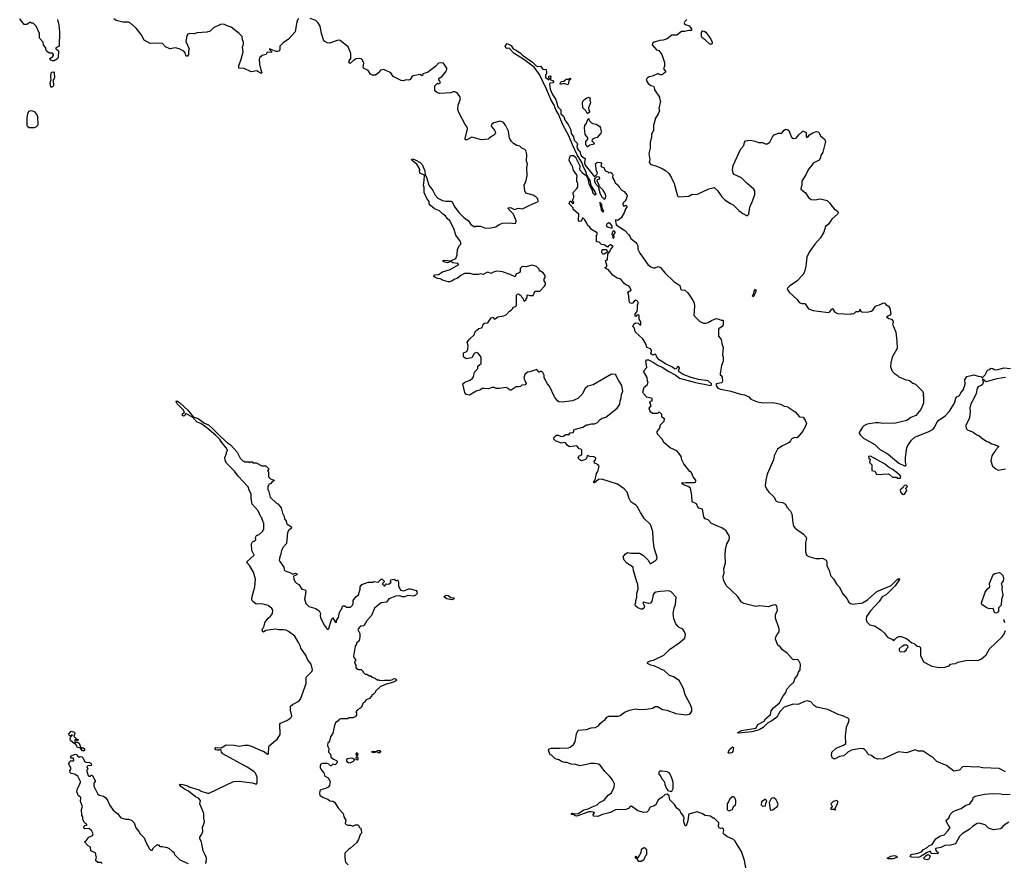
# Model space of a CAD drawing. Extents: x 2087054 to 2277909, y 548907 to 753496.
# Tile 369 of 444: x 2220908 to 2233101, y 632890 to 643334. Entities that reach past the tile are written whole.
import ezdxf

# ---------------------------------------------------------------- set-up
doc = ezdxf.new("R2010")
doc.units = 0

msp = doc.modelspace()

# ---------------------------------------------------------------- linework, layer by layer
at = {"layer": '0CON20XD'}
for points in [[(2221376, 643336), (2221392, 643265), (2221399, 643185), (2221397, 643005), (2221357, 642985), (2221357, 642975), (2221383, 642955), (2221389, 642939), (2221386, 642874), (2221375, 642850), (2221335, 642824), (2221315, 642825), (2221290, 642835), (2221282, 642855), (2221313, 642875), (2221328, 642895), (2221328, 642905), (2221312, 642922), (2221275, 642920), (2221242, 642942), (2221232, 642965), (2221232, 642985), (2221204, 643024), (2221200, 643055), (2221154, 643104), (2221152, 643165), (2221110, 643255), (2221075, 643290), (2221055, 643290), (2221045, 643300), (2221035, 643300), (2220995, 643273), (2220964, 643274), (2220908, 643345)], [(2224365, 643350), (2224348, 643332), (2224334, 643286), (2224317, 643183), (2224235, 643094), (2224172, 643048), (2224139, 643015), (2224131, 643005), (2224129, 642965), (2224120, 642945), (2224105, 642939), (2224085, 642941), (2224000, 642975), (2224000, 642965), (2224028, 642935), (2224025, 642930), (2223978, 642932), (2223965, 642920), (2223960, 642905), (2223909, 642891), (2223877, 642863), (2223872, 642845), (2223878, 642785), (2223893, 642715), (2223908, 642675), (2223895, 642670), (2223845, 642700), (2223775, 642689), (2223689, 642729), (2223620, 642735), (2223620, 642765), (2223651, 642845), (2223673, 642935), (2223668, 642995), (2223680, 643035), (2223680, 643055), (2223666, 643085), (2223661, 643125), (2223624, 643165), (2223525, 643242), (2223477, 643257), (2223442, 643275), (2223421, 643279), (2223395, 643274), (2223308, 643232), (2223266, 643194), (2223225, 643179), (2223105, 643170), (2223065, 643159), (2223015, 643163), (2222991, 643155), (2222979, 643135), (2222966, 643064), (2223006, 642975), (2222999, 642945), (2222998, 642902), (2222985, 642883), (2222975, 642883), (2222965, 642893), (2222956, 642926), (2222942, 642945), (2222884, 642974), (2222835, 642987), (2222765, 642972), (2222715, 643000), (2222675, 643040), (2222615, 643044), (2222525, 643038), (2222451, 643081), (2222412, 643152), (2222350, 643230), (2222280, 643290), (2222255, 643302), (2222185, 643304), (2222104, 643324), (2222075, 643344)], [(2226262, 640102), (2226235, 640091), (2226215, 640091), (2226155, 640104), (2226116, 640126), (2226085, 640129), (2226053, 640143), (2226038, 640155), (2226037, 640165), (2226048, 640175), (2226095, 640182), (2226145, 640211), (2226238, 640242), (2226346, 640304), (2226335, 640315), (2226273, 640323), (2226245, 640340), (2226205, 640326), (2226162, 640335), (2226146, 640345), (2226152, 640355), (2226165, 640358), (2226245, 640348), (2226310, 640380), (2226324, 640425), (2226330, 640495), (2226352, 640538), (2226370, 640555), (2226370, 640575), (2226356, 640605), (2226309, 640665), (2226285, 640748), (2226234, 640845), (2226200, 640875), (2226180, 640905), (2226148, 640925), (2226105, 640968), (2226045, 640993), (2225995, 641033), (2225980, 641055), (2225977, 641085), (2225949, 641119), (2225918, 641195), (2225918, 641255), (2225907, 641287), (2225918, 641342), (2225919, 641409), (2225862, 641435), (2225860, 641465), (2225868, 641475), (2225827, 641547), (2225795, 641565), (2225763, 641595), (2225760, 641605), (2225775, 641610), (2225805, 641600), (2225866, 641566), (2225892, 641542), (2225926, 641465), (2225930, 641415), (2225947, 641387), (2225975, 641287), (2226025, 641218), (2226053, 641163), (2226086, 641126), (2226145, 641096), (2226185, 641087), (2226245, 641087), (2226265, 641078), (2226286, 641026), (2226345, 640948), (2226405, 640888), (2226464, 640844), (2226495, 640798), (2226545, 640772), (2226555, 640778), (2226615, 640777), (2226675, 640753), (2226743, 640757), (2226805, 640770), (2226845, 640800), (2226885, 640814), (2226985, 640819), (2227035, 640810), (2227053, 640817), (2227056, 640845), (2227024, 640925), (2226964, 640985), (2226958, 641005), (2226985, 641009), (2227035, 640986), (2227085, 641000), (2227135, 640991), (2227215, 641036), (2227328, 641085), (2227323, 641115), (2227305, 641139), (2227265, 641163), (2227176, 641186), (2227161, 641215), (2227154, 641286), (2227181, 641345), (2227192, 641405), (2227188, 641505), (2227194, 641545), (2227184, 641585), (2227186, 641665), (2227175, 641715), (2227165, 641729), (2227125, 641746), (2227100, 641770), (2227065, 641779), (2227022, 641802), (2226996, 641826), (2226975, 641868), (2226959, 641955), (2226925, 642027), (2226895, 642064), (2226855, 642078), (2226781, 642059), (2226749, 642035), (2226748, 642015), (2226786, 641965), (2226799, 641935), (2226795, 641922), (2226778, 641905), (2226727, 641873), (2226710, 641855), (2226625, 641848), (2226505, 641880), (2226435, 641842), (2226425, 641850), (2226424, 641865), (2226451, 641985), (2226450, 642005), (2226426, 642036), (2226344, 642184), (2226334, 642224), (2226338, 642275), (2226366, 642355), (2226360, 642385), (2226325, 642428), (2226295, 642442), (2226275, 642442), (2226245, 642428), (2226105, 642420), (2226072, 642432), (2226050, 642455), (2226050, 642515), (2226082, 642548), (2226095, 642540), (2226117, 642553), (2226112, 642575), (2226098, 642588), (2226098, 642605), (2226140, 642635), (2226185, 642688), (2226198, 642722), (2226197, 642735), (2226156, 642795), (2226128, 642802), (2226095, 642798), (2226057, 642753), (2225959, 642681), (2225900, 642665), (2225895, 642643), (2225885, 642642), (2225865, 642654), (2225782, 642638), (2225765, 642629), (2225745, 642596), (2225725, 642586), (2225695, 642588), (2225655, 642579), (2225632, 642582), (2225532, 642632), (2225505, 642676), (2225415, 642718), (2225375, 642708), (2225350, 642675), (2225315, 642647), (2225275, 642647), (2225252, 642662), (2225222, 642705), (2225166, 642736), (2225161, 642755), (2225169, 642795), (2225153, 642833), (2225135, 642849), (2225106, 642854), (2225075, 642848), (2225041, 642829), (2225005, 642796), (2224988, 642798), (2224983, 642813), (2224986, 642825), (2225009, 642855), (2225009, 642915), (2225002, 642938), (2224975, 642997), (2224878, 643078), (2224851, 643079), (2224745, 643042), (2224716, 643046), (2224685, 643063), (2224671, 643085), (2224644, 643165), (2224628, 643255), (2224601, 643301), (2224573, 643323), (2224505, 643349)], [(2229170, 643335), (2229145, 643312), (2229137, 643295), (2229140, 643285), (2229152, 643275), (2229199, 643259), (2229225, 643220), (2229225, 643202), (2229195, 643202), (2229145, 643189), (2229105, 643189), (2229045, 643142), (2228985, 643144), (2228924, 643096), (2228877, 643083), (2228835, 643078), (2228763, 643057), (2228745, 643044), (2228741, 643025), (2228795, 642963), (2228823, 642953), (2228861, 642905), (2228894, 642805), (2228892, 642758), (2228882, 642725), (2228907, 642697), (2228907, 642685), (2228865, 642650), (2228845, 642650), (2228820, 642665), (2228804, 642666), (2228744, 642636), (2228703, 642627), (2228680, 642610), (2228666, 642585), (2228690, 642545), (2228725, 642518), (2228755, 642512), (2228766, 642495), (2228770, 642465), (2228831, 642375), (2228834, 642344), (2228842, 642325), (2228824, 642235), (2228830, 642205), (2228815, 642168), (2228780, 642115), (2228757, 642025), (2228756, 641965), (2228731, 641915), (2228731, 641885), (2228716, 641815), (2228717, 641745), (2228700, 641680), (2228709, 641605), (2228704, 641565), (2228725, 641540), (2228785, 641526), (2228862, 641492), (2228905, 641466), (2228945, 641430), (2228976, 641386), (2229014, 641305), (2229053, 641155), (2229065, 641141), (2229195, 641149), (2229235, 641176), (2229295, 641169), (2229441, 641239), (2229506, 641256), (2229549, 641219), (2229601, 641141), (2229635, 641108), (2229702, 641062), (2229745, 641042), (2229815, 640972), (2229864, 640934), (2229915, 640908), (2229936, 640925), (2229950, 641015), (2229984, 641086), (2230010, 641170), (2230012, 641215), (2229998, 641238), (2229916, 641305), (2229845, 641375), (2229755, 641418), (2229743, 641435), (2229735, 641475), (2229741, 641529), (2229839, 641735), (2229877, 641775), (2229884, 641815), (2229895, 641834), (2229955, 641842), (2230015, 641832), (2230055, 641816), (2230105, 641816), (2230138, 641798), (2230163, 641797), (2230195, 641819), (2230232, 641885), (2230252, 641908), (2230305, 641931), (2230345, 641931), (2230374, 641966), (2230395, 641978), (2230415, 641974), (2230431, 641961), (2230465, 641880), (2230485, 641863), (2230525, 641867), (2230555, 641909), (2230605, 641956), (2230616, 641956), (2230646, 641936), (2230645, 641888), (2230655, 641876), (2230672, 641885), (2230690, 641910), (2230728, 641932), (2230775, 641949), (2230795, 641948), (2230807, 641935), (2230824, 641895), (2230874, 641854), (2230885, 641825), (2230855, 641695), (2230828, 641655), (2230819, 641615), (2230799, 641591), (2230733, 641557), (2230722, 641538), (2230675, 641486), (2230648, 641422), (2230594, 641335), (2230592, 641285), (2230579, 641245), (2230581, 641235), (2230640, 641190), (2230675, 641133), (2230708, 641108), (2230755, 641104), (2230825, 641118), (2230906, 641096), (2230942, 641065), (2230957, 641037), (2230993, 640993), (2231036, 640966), (2231045, 640943)], [(2229475, 643032), (2229455, 643032), (2229396, 643086), (2229360, 643110), (2229352, 643132), (2229350, 643175), (2229362, 643198), (2229385, 643194), (2229405, 643180), (2229468, 643095), (2229483, 643055), (2229482, 643038), (2229475, 643032)], [(2228838, 638292), (2228840, 638315), (2228890, 638365), (2228892, 638392), (2228860, 638415), (2228858, 638448), (2228825, 638480), (2228805, 638460), (2228745, 638460), (2228722, 638475), (2228710, 638495), (2228702, 638525), (2228728, 638555), (2228712, 638595), (2228725, 638610), (2228740, 638615), (2228740, 638645), (2228675, 638662), (2228633, 638705), (2228624, 638724), (2228640, 638785), (2228680, 638815), (2228690, 638845), (2228684, 638854), (2228677, 638905), (2228632, 638985), (2228672, 639028), (2228662, 639105), (2228675, 639122), (2228695, 639124), (2228765, 639087), (2228813, 639053), (2228865, 639031), (2228945, 638977), (2229035, 638932), (2229077, 638897), (2229275, 638843), (2229465, 638805), (2229476, 638815), (2229474, 638825), (2229435, 638862), (2229315, 638880), (2229224, 638904), (2229123, 638943), (2229074, 638975), (2229067, 638995), (2229080, 639015), (2229080, 639025), (2229070, 639035), (2229055, 639040), (2229043, 639017), (2229025, 639009), (2229015, 639011), (2228991, 639031), (2228905, 639074), (2228828, 639125), (2228797, 639155), (2228785, 639188), (2228765, 639190), (2228747, 639183), (2228728, 639195), (2228722, 639205), (2228733, 639227), (2228730, 639245), (2228718, 639258), (2228673, 639275), (2228666, 639315), (2228626, 639385), (2228535, 639468), (2228524, 639485), (2228522, 639515), (2228501, 639535), (2228514, 639565), (2228535, 639582), (2228567, 639577), (2228592, 639552), (2228600, 639555), (2228598, 639595), (2228580, 639625), (2228577, 639677), (2228555, 639680), (2228538, 639662), (2228530, 639665), (2228530, 639695), (2228551, 639719), (2228559, 639745), (2228557, 639805), (2228572, 639825), (2228559, 639849), (2228535, 639861), (2228520, 639855), (2228496, 639824), (2228485, 639821), (2228465, 639831), (2228456, 639845), (2228451, 639915), (2228437, 639963), (2228480, 639985), (2228463, 640025), (2228449, 640039), (2228415, 640054), (2228391, 640071), (2228351, 640121), (2228305, 640136), (2228253, 640173), (2228193, 640243), (2228163, 640255), (2228158, 640265), (2228177, 640283), (2228178, 640295), (2228160, 640355), (2228185, 640360), (2228190, 640435), (2228217, 640463), (2228226, 640494), (2228258, 640525), (2228225, 640546), (2228200, 640535), (2228185, 640520), (2228145, 640548), (2228112, 640552), (2228085, 640580), (2228050, 640585), (2228050, 640665), (2228060, 640675), (2228060, 640695), (2227988, 640735), (2227968, 640765), (2227939, 640789), (2227932, 640815), (2227906, 640856), (2227885, 640878), (2227872, 640878), (2227868, 640855), (2227858, 640842), (2227835, 640838), (2227828, 640845), (2227830, 640925), (2227760, 640985), (2227760, 641005), (2227710, 641055), (2227725, 641090), (2227738, 641088), (2227740, 641075), (2227755, 641060), (2227768, 641062), (2227770, 641075), (2227758, 641088), (2227757, 641107), (2227770, 641135), (2227770, 641155), (2227760, 641175), (2227763, 641197), (2227807, 641243), (2227818, 641265), (2227820, 641305), (2227808, 641335), (2227807, 641383), (2227812, 641395), (2227808, 641415), (2227766, 641466), (2227752, 641522), (2227740, 641535), (2227713, 641595), (2227715, 641620), (2227728, 641652), (2227765, 641652), (2227791, 641631), (2227843, 641525), (2227846, 641515), (2227839, 641485), (2227844, 641475), (2227877, 641437), (2227924, 641404), (2227942, 641365), (2227954, 641304), (2227992, 641232), (2228005, 641192), (2228035, 641168), (2228046, 641174), (2228035, 641203), (2227982, 641292), (2227975, 641337), (2227930, 641410), (2227922, 641445), (2227892, 641502), (2227867, 641565), (2227811, 641661), (2227754, 641786), (2227706, 641895), (2227633, 642033), (2227580, 642165), (2227552, 642212), (2227527, 642275), (2227485, 642345), (2227437, 642467), (2227345, 642655), (2227278, 642748), (2227138, 642848), (2227030, 642915), (2226970, 642980), (2226945, 642979), (2226928, 642988), (2226920, 643005), (2226945, 643039), (2226995, 643015), (2227018, 642975), (2227057, 642957), (2227110, 642920), (2227135, 642894), (2227258, 642808), (2227304, 642764), (2227325, 642756), (2227355, 642758), (2227385, 642724), (2227428, 642718), (2227432, 642685), (2227430, 642665), (2227418, 642652), (2227419, 642619), (2227465, 642590), (2227470, 642605), (2227460, 642615), (2227460, 642635), (2227475, 642640), (2227488, 642625), (2227480, 642615), (2227482, 642592), (2227518, 642578), (2227520, 642565), (2227508, 642552), (2227475, 642550), (2227468, 642542), (2227476, 642475), (2227505, 642409), (2227548, 642345), (2227573, 642255), (2227607, 642217), (2227610, 642170), (2227641, 642141), (2227662, 642085), (2227699, 642039), (2227733, 641973), (2227738, 641925), (2227767, 641885), (2227772, 641845), (2227813, 641805), (2227817, 641795), (2227808, 641765), (2227812, 641742), (2227824, 641724), (2227846, 641706), (2227852, 641665), (2227864, 641644), (2227911, 641615), (2227902, 641562), (2227911, 641535), (2228025, 641390), (2228058, 641422), (2228062, 641435), (2228050, 641465), (2228040, 641555), (2228061, 641569), (2228107, 641567), (2228112, 641555), (2228104, 641524), (2228114, 641514), (2228143, 641503), (2228152, 641472), (2228162, 641462), (2228192, 641452), (2228205, 641440), (2228225, 641448), (2228245, 641430), (2228252, 641415), (2228250, 641375), (2228267, 641357), (2228280, 641315), (2228325, 641280), (2228332, 641262), (2228364, 641224), (2228395, 641207), (2228428, 641165), (2228432, 641155), (2228417, 641113), (2228405, 641090), (2228385, 641070), (2228378, 641052), (2228382, 641032), (2228405, 641030), (2228415, 641040), (2228428, 641025), (2228428, 641015), (2228408, 640992), (2228395, 640942), (2228358, 640882), (2228315, 640848), (2228285, 640858), (2228284, 640846), (2228295, 640793), (2228403, 640723), (2228450, 640670), (2228468, 640648), (2228477, 640625), (2228538, 640578), (2228551, 640561), (2228563, 640535), (2228564, 640495), (2228586, 640445), (2228685, 640305), (2228725, 640275), (2228755, 640263), (2228775, 640261), (2228815, 640277), (2228844, 640265), (2228895, 640199), (2229010, 640095), (2229083, 640043), (2229089, 640005), (2229099, 639989), (2229146, 639986), (2229181, 639955), (2229248, 639855), (2229261, 639825), (2229266, 639786), (2229254, 639674), (2229330, 639600), (2229375, 639577), (2229405, 639576), (2229435, 639586), (2229475, 639612), (2229534, 639634), (2229566, 639626), (2229594, 639614), (2229620, 639615), (2229620, 639555), (2229605, 639535), (2229564, 639506), (2229562, 639495), (2229562, 639415), (2229595, 639375), (2229601, 639325), (2229621, 639275), (2229612, 639185), (2229619, 639155), (2229619, 639105), (2229598, 639055), (2229580, 638955), (2229582, 638935), (2229595, 638930), (2229605, 638910), (2229611, 638865), (2229607, 638845), (2229600, 638840), (2229535, 638828), (2229529, 638815), (2229535, 638798), (2229555, 638773), (2229585, 638759), (2229715, 638735), (2229835, 638700), (2229885, 638692), (2229937, 638665), (2229962, 638635), (2230045, 638605), (2230109, 638591), (2230240, 638595), (2230328, 638575), (2230375, 638550), (2230408, 638545), (2230435, 638531), (2230509, 638479), (2230565, 638418), (2230608, 638415), (2230635, 638378), (2230650, 638335), (2230636, 638295), (2230601, 638235), (2230545, 638166), (2230531, 638159), (2230505, 638161), (2230475, 638150), (2230461, 638139), (2230455, 638120), (2230435, 638098), (2230345, 638053), (2230292, 638018), (2230252, 637935), (2230242, 637885), (2230165, 637707), (2230146, 637635), (2230138, 637565), (2230156, 637525), (2230184, 637484), (2230246, 637426), (2230276, 637375), (2230296, 637366), (2230355, 637359), (2230390, 637335), (2230408, 637298), (2230452, 637252), (2230470, 637215), (2230480, 637105), (2230490, 637065), (2230515, 637036), (2230616, 636966), (2230649, 636929), (2230652, 636912), (2230640, 636860), (2230639, 636805), (2230640, 636745), (2230650, 636705), (2230678, 636688), (2230765, 636664), (2230815, 636662), (2230849, 636669), (2230893, 636643), (2230902, 636625), (2230904, 636575), (2230930, 636520), (2230947, 636455), (2230984, 636414), (2231025, 636340), (2231055, 636312), (2231102, 636225), (2231150, 636170), (2231175, 636124), (2231197, 636107), (2231225, 636099), (2231345, 636114), (2231405, 636152), (2231524, 636255), (2231700, 636330), (2231775, 636402), (2231795, 636417), (2231802, 636405), (2231749, 636325), (2231637, 636213), (2231590, 636190), (2231550, 636130), (2231444, 636015), (2231394, 635945), (2231390, 635905), (2231399, 635879), (2231435, 635843), (2231495, 635830), (2231571, 635781), (2231618, 635738), (2231655, 635688), (2231715, 635660), (2231725, 635650), (2231738, 635652), (2231770, 635685), (2231795, 635698), (2231825, 635698), (2231890, 635675), (2231955, 635620), (2231985, 635610), (2232005, 635590), (2232025, 635580), (2232053, 635573), (2232063, 635555), (2232064, 635464), (2232098, 635385), (2232185, 635338), (2232205, 635333)], [(2221305, 642498), (2221295, 642500), (2221283, 642555), (2221298, 642592), (2221293, 642625), (2221298, 642675), (2221305, 642684), (2221325, 642690), (2221336, 642675), (2221337, 642615), (2221323, 642585), (2221327, 642515), (2221315, 642503), (2221305, 642498)], [(2227695, 642530), (2227645, 642544), (2227605, 642533), (2227600, 642545), (2227615, 642570), (2227645, 642573), (2227675, 642598), (2227702, 642598), (2227725, 642610), (2227730, 642605), (2227728, 642595), (2227708, 642582), (2227704, 642545), (2227695, 642530)], [(2227945, 642172), (2227934, 642174), (2227918, 642205), (2227882, 642242), (2227876, 642305), (2227883, 642327), (2227902, 642348), (2227932, 642368), (2227955, 642376), (2227972, 642365), (2227970, 642345), (2227978, 642305), (2227953, 642245), (2227957, 642215), (2227968, 642195), (2227945, 642172)], [(2221085, 641995), (2221025, 641997), (2221008, 642008), (2220999, 642025), (2221002, 642085), (2220998, 642125), (2221012, 642185), (2221025, 642203), (2221045, 642210), (2221068, 642208), (2221087, 642197), (2221115, 642165), (2221127, 642135), (2221133, 642027), (2221108, 642002), (2221085, 641995)], [(2227945, 641760), (2227935, 641760), (2227918, 641788), (2227920, 641825), (2227942, 641855), (2227943, 641873), (2227912, 641915), (2227902, 641995), (2227908, 642025), (2227928, 642055), (2227942, 642105), (2227955, 642110), (2227960, 642085), (2227987, 642057), (2228005, 642048), (2228045, 642040), (2228086, 642015), (2228101, 641995), (2228109, 641945), (2228105, 641930), (2228058, 641875), (2228025, 641868), (2228002, 641855), (2227992, 641835), (2228020, 641805), (2228020, 641795), (2227968, 641782), (2227945, 641760)], [(2228155, 641114), (2228168, 641145), (2228162, 641175), (2228133, 641223), (2228088, 641268), (2228077, 641305), (2228058, 641335), (2228062, 641358), (2228090, 641365), (2228087, 641387), (2228055, 641390), (2228038, 641372), (2228025, 641370), (2228024, 641335), (2228035, 641311), (2228071, 641271), (2228093, 641193), (2228114, 641145), (2228141, 641115), (2228155, 641114)], [(2228135, 640952), (2228142, 640965), (2228121, 641001), (2228115, 641046), (2228093, 641077), (2228095, 641040), (2228110, 640995), (2228107, 640975), (2228135, 640952)], [(2231045, 640943), (2231035, 640927), (2230964, 640865), (2230925, 640803), (2230888, 640775), (2230864, 640705), (2230825, 640633), (2230755, 640556), (2230684, 640455), (2230656, 640395), (2230643, 640285), (2230625, 640213), (2230607, 640175), (2230532, 640098), (2230440, 640035), (2230413, 640005), (2230418, 639985), (2230435, 639962), (2230535, 639872), (2230560, 639835), (2230595, 639820), (2230625, 639822), (2230635, 639818), (2230677, 639755), (2230735, 639736), (2230795, 639724), (2230925, 639710), (2230941, 639719), (2230955, 639743), (2230975, 639760), (2230998, 639718), (2231035, 639696), (2231193, 639687), (2231215, 639697), (2231237, 639693), (2231265, 639720), (2231297, 639723), (2231308, 639732), (2231315, 639750), (2231320, 639725), (2231344, 639714), (2231425, 639717), (2231450, 639725), (2231473, 639737), (2231505, 639787), (2231525, 639798), (2231557, 639803), (2231605, 639830), (2231623, 639823), (2231635, 639808), (2231665, 639788), (2231682, 639762), (2231696, 639695), (2231683, 639677), (2231642, 639655), (2231672, 639635), (2231703, 639625), (2231721, 639605), (2231724, 639586), (2231718, 639565), (2231756, 639465), (2231770, 639355), (2231773, 639265), (2231713, 639155), (2231694, 639086), (2231693, 639035), (2231710, 638985), (2231735, 638958), (2231775, 638933), (2231795, 638913), (2231875, 638878), (2231925, 638867), (2231966, 638836), (2232001, 638821), (2232087, 638737), (2232096, 638714), (2232098, 638695), (2232090, 638685), (2232098, 638675), (2232102, 638645), (2232102, 638585), (2232065, 638510), (2232004, 638436), (2231945, 638408), (2231895, 638373), (2231755, 638338), (2231595, 638334), (2231545, 638343), (2231505, 638343), (2231404, 638326), (2231360, 638305), (2231345, 638290), (2231303, 638225), (2231302, 638215), (2231314, 638195), (2231355, 638155), (2231499, 638075), (2231555, 638019), (2231664, 637954), (2231793, 637843), (2231865, 637810), (2231879, 637811), (2231887, 637823), (2231878, 637855), (2231878, 637915), (2231894, 638036), (2231905, 638062), (2231950, 638130), (2231992, 638165), (2232165, 638236), (2232218, 638265), (2232236, 638284), (2232264, 638346), (2232290, 638375), (2232369, 638431), (2232424, 638486), (2232482, 638585), (2232502, 638648), (2232514, 638666), (2232545, 638683), (2232561, 638715), (2232594, 638755), (2232616, 638825), (2232612, 638875), (2232635, 638916), (2232725, 638939), (2232775, 638920), (2232808, 638918), (2232825, 638900), (2232862, 638938), (2232893, 638995), (2232920, 639005), (2232935, 639020), (2232957, 639017), (2232975, 639002), (2232995, 639000), (2233025, 639002), (2233095, 639023), (2233176, 639016)], [(2228245, 640752), (2228245, 640781), (2228215, 640817), (2228205, 640820), (2228178, 640805), (2228170, 640785), (2228182, 640772), (2228245, 640752)], [(2228265, 640630), (2228268, 640645), (2228260, 640665), (2228280, 640695), (2228280, 640705), (2228275, 640718), (2228255, 640720), (2228243, 640697), (2228242, 640675), (2228250, 640665), (2228253, 640633), (2228265, 640630)], [(2228145, 640430), (2228132, 640432), (2228118, 640448), (2228120, 640485), (2228125, 640490), (2228175, 640490), (2228188, 640462), (2228168, 640442), (2228145, 640430)], [(2229899, 632835), (2229883, 632925), (2229846, 633036), (2229797, 633117), (2229768, 633165), (2229748, 633185), (2229664, 633224), (2229622, 633255), (2229618, 633265), (2229628, 633295), (2229622, 633315), (2229607, 633327), (2229585, 633322), (2229571, 633331), (2229563, 633347), (2229565, 633390), (2229508, 633448), (2229495, 633450), (2229462, 633472), (2229395, 633482), (2229355, 633507), (2229295, 633526), (2229195, 633498), (2229188, 633485), (2229180, 633415), (2229160, 633355), (2229150, 633355), (2229132, 633402), (2229130, 633425), (2229138, 633455), (2229128, 633475), (2229095, 633518), (2229082, 633545), (2229046, 633575), (2229015, 633617), (2228958, 633675), (2228950, 633725), (2228925, 633747), (2228899, 633741), (2228860, 633705), (2228815, 633677), (2228786, 633614), (2228765, 633600), (2228715, 633586), (2228692, 633538), (2228675, 633524), (2228635, 633520), (2228562, 633542), (2228485, 633596), (2228467, 633593), (2228445, 633567), (2228414, 633556), (2228285, 633551), (2228225, 633521), (2228125, 633493), (2228068, 633468), (2228014, 633474), (2228010, 633495), (2228026, 633514), (2228025, 633520), (2227985, 633529), (2227955, 633528), (2227805, 633476), (2227785, 633480), (2227765, 633493), (2227740, 633495), (2227740, 633505), (2227755, 633512), (2227772, 633502), (2227825, 633509), (2227895, 633551), (2227947, 633563), (2227995, 633590), (2228058, 633615), (2228086, 633644), (2228145, 633672), (2228197, 633733), (2228235, 633762), (2228269, 633835), (2228272, 633875), (2228248, 633925), (2228211, 633971), (2228153, 634025), (2228096, 634106), (2228075, 634118), (2228025, 634127), (2227977, 634127), (2227927, 634113), (2227845, 634098), (2227795, 634112), (2227737, 634117), (2227685, 634137), (2227657, 634137), (2227625, 634147), (2227585, 634170), (2227540, 634185), (2227495, 634228), (2227475, 634232), (2227456, 634285), (2227465, 634306), (2227494, 634316), (2227595, 634314), (2227705, 634322), (2227725, 634330), (2227765, 634362), (2227786, 634395), (2227803, 634495), (2227825, 634540), (2227925, 634548), (2227985, 634568), (2228035, 634572), (2228075, 634592), (2228095, 634622), (2228129, 634651), (2228155, 634663), (2228180, 634700), (2228205, 634713), (2228319, 634711), (2228345, 634722), (2228404, 634766), (2228464, 634786), (2228535, 634803), (2228585, 634794), (2228665, 634800), (2228745, 634813), (2228777, 634833), (2228805, 634830), (2228866, 634796), (2228920, 634785), (2229035, 634743), (2229155, 634730), (2229198, 634735), (2229215, 634748), (2229230, 634775), (2229230, 634805), (2229220, 634845), (2229148, 634975), (2229128, 635055), (2229073, 635153), (2229005, 635198), (2228954, 635214), (2228888, 635278), (2228855, 635288), (2228827, 635307), (2228760, 635335), (2228722, 635342), (2228682, 635365), (2228682, 635375), (2228692, 635385), (2228715, 635396), (2228756, 635404), (2228884, 635466), (2228954, 635536), (2229075, 635618), (2229144, 635676), (2229153, 635725), (2229140, 635755), (2229118, 635788), (2229075, 635809), (2229056, 635825), (2229035, 635857), (2229009, 635919), (2229000, 635985), (2229013, 636047), (2229028, 636095), (2229039, 636185), (2228975, 636252), (2228945, 636263), (2228845, 636256), (2228784, 636246), (2228764, 636236), (2228751, 636215), (2228734, 636135), (2228718, 636112), (2228695, 636106), (2228635, 636123), (2228624, 636116), (2228643, 636075), (2228635, 636050), (2228622, 636038), (2228605, 636038), (2228564, 636054), (2228535, 636078), (2228531, 636095), (2228539, 636125), (2228537, 636145), (2228552, 636185), (2228549, 636235), (2228566, 636285), (2228564, 636345), (2228550, 636375), (2228510, 636515), (2228506, 636555), (2228427, 636607), (2228392, 636645), (2228379, 636685), (2228405, 636717), (2228435, 636738), (2228475, 636730), (2228585, 636728), (2228632, 636702), (2228695, 636638), (2228705, 636612), (2228715, 636603), (2228725, 636603), (2228785, 636643), (2228796, 636655), (2228801, 636675), (2228765, 636795), (2228751, 636905), (2228747, 636997), (2228725, 637072), (2228715, 637090), (2228647, 637157), (2228594, 637234), (2228555, 637308), (2228538, 637325), (2228474, 637365), (2228454, 637405), (2228430, 637485), (2228395, 637528), (2228310, 637585), (2228116, 637646), (2228075, 637640), (2228025, 637601), (2228014, 637604), (2228032, 637638), (2228050, 637715), (2228067, 637743), (2228082, 637805), (2228068, 637828), (2228026, 637846), (2228022, 637865), (2228038, 637885), (2228042, 637905), (2228018, 637922), (2227967, 637927), (2227935, 637940), (2227927, 637903), (2227915, 637890), (2227865, 637873), (2227855, 637877), (2227833, 637895), (2227822, 637915), (2227831, 637929), (2227858, 637942), (2227867, 637953), (2227868, 638005), (2227858, 638018), (2227835, 638020), (2227825, 638040), (2227805, 638058), (2227715, 638047), (2227688, 638065), (2227668, 638095), (2227655, 638102), (2227615, 638093), (2227542, 638122), (2227517, 638145), (2227530, 638170), (2227555, 638190), (2227575, 638191), (2227615, 638176), (2227641, 638179), (2227665, 638200), (2227695, 638200), (2227707, 638193), (2227725, 638218), (2227760, 638225), (2227770, 638235), (2227770, 638255), (2227790, 638265), (2227880, 638290), (2227925, 638317), (2227945, 638317), (2227989, 638331), (2228025, 638332), (2228062, 638348), (2228098, 638385), (2228120, 638400), (2228166, 638414), (2228306, 638524), (2228338, 638575), (2228342, 638615), (2228356, 638654), (2228359, 638695), (2228376, 638735), (2228366, 638805), (2228321, 638871), (2228285, 638942), (2228235, 638948), (2228010, 638815), (2227942, 638798), (2227912, 638768), (2227875, 638700), (2227820, 638645), (2227753, 638617), (2227625, 638598), (2227585, 638603), (2227568, 638615), (2227530, 638665), (2227468, 638798), (2227442, 638825), (2227402, 638902), (2227404, 638935), (2227385, 638968), (2227375, 638980), (2227355, 638980), (2227345, 638970), (2227335, 638970), (2227312, 639002), (2227227, 638973), (2227198, 638972), (2227165, 638940), (2227150, 638895), (2227170, 638845), (2227180, 638835), (2227180, 638825), (2227168, 638812), (2227125, 638810), (2227110, 638795), (2227085, 638788), (2227055, 638790), (2226995, 638748), (2226975, 638750), (2226966, 638766), (2226933, 638783), (2226845, 638768), (2226808, 638768), (2226785, 638780), (2226755, 638779), (2226715, 638763), (2226661, 638769), (2226635, 638767), (2226615, 638752), (2226560, 638735), (2226476, 638684), (2226438, 638695), (2226418, 638718), (2226394, 638826), (2226418, 638845), (2226485, 638871), (2226514, 638895), (2226526, 638915), (2226539, 638971), (2226580, 639015), (2226580, 639045), (2226623, 639077), (2226621, 639155), (2226585, 639207), (2226565, 639213), (2226535, 639200), (2226505, 639150), (2226435, 639137), (2226408, 639155), (2226402, 639165), (2226405, 639210), (2226445, 639228), (2226459, 639255), (2226460, 639300), (2226448, 639342), (2226483, 639385), (2226537, 639433), (2226551, 639479), (2226595, 639510), (2226625, 639520), (2226637, 639533), (2226648, 639565), (2226665, 639576), (2226705, 639582), (2226747, 639643), (2226765, 639650), (2226783, 639633), (2226795, 639632), (2226830, 639655), (2226905, 639669), (2226934, 639686), (2226972, 639728), (2226993, 639737), (2227010, 639755), (2227024, 639776), (2227047, 639783), (2227060, 639795), (2227060, 639925), (2227072, 639938), (2227085, 639940), (2227095, 639930), (2227108, 639928), (2227120, 639905), (2227140, 639885), (2227155, 639850), (2227180, 639865), (2227180, 639885), (2227190, 639895), (2227190, 639925), (2227205, 639928), (2227225, 639918), (2227265, 639922), (2227285, 639968), (2227296, 639974), (2227347, 639973), (2227408, 640035), (2227418, 640055), (2227418, 640075), (2227403, 640103), (2227402, 640125), (2227416, 640144), (2227416, 640166), (2227389, 640199), (2227355, 640220), (2227345, 640220), (2227340, 640245), (2227308, 640278), (2227255, 640296), (2227175, 640276), (2227131, 640279), (2227107, 640255), (2227105, 640210), (2227085, 640198), (2227055, 640190), (2227045, 640150), (2226980, 640180), (2226885, 640211), (2226815, 640220), (2226785, 640213), (2226743, 640193), (2226705, 640208), (2226694, 640206), (2226645, 640180), (2226615, 640190), (2226585, 640182), (2226525, 640181), (2226485, 640193), (2226415, 640191), (2226371, 640169), (2226325, 640130), (2226295, 640122), (2226262, 640102)], [(2229985, 639904), (2229982, 639915), (2229997, 639945), (2230001, 639975), (2230018, 639998), (2230025, 639990), (2230023, 639965), (2230005, 639924), (2229985, 639904)], [(2233115, 638904), (2233010, 638890), (2232875, 638852), (2232838, 638878), (2232835, 638890), (2232830, 638885), (2232839, 638845), (2232831, 638819), (2232815, 638804), (2232782, 638795), (2232765, 638772), (2232751, 638705), (2232724, 638646), (2232685, 638580), (2232673, 638525), (2232676, 638485), (2232670, 638405), (2232625, 638310), (2232628, 638275), (2232645, 638258), (2232717, 638227), (2232760, 638195), (2232785, 638188), (2232817, 638157), (2232885, 638112), (2232907, 638107), (2232945, 638082), (2232977, 638077), (2233030, 638055), (2233030, 638045), (2232990, 638005), (2232988, 637992), (2232965, 637970), (2232948, 637935), (2232933, 637875), (2232953, 637805), (2232995, 637772), (2233025, 637758), (2233115, 637772)], [(2223205, 632890), (2223215, 632900), (2223220, 632955), (2223206, 632995), (2223179, 633045), (2223157, 633155), (2223138, 633195), (2223140, 633215), (2223165, 633250), (2223176, 633284), (2223173, 633335), (2223197, 633405), (2223187, 633455), (2223187, 633505), (2223140, 633625), (2223147, 633667), (2223120, 633695), (2223085, 633712), (2222997, 633785), (2222949, 633809), (2222905, 633841), (2222888, 633865), (2222895, 633872), (2222928, 633868), (2222989, 633849), (2223008, 633838), (2223129, 633799), (2223155, 633784), (2223235, 633760), (2223255, 633760), (2223555, 633903), (2223625, 633909), (2223785, 633888), (2223835, 633870), (2223850, 633885), (2223850, 633955), (2223828, 634005), (2223805, 634028), (2223725, 634080), (2223425, 634247), (2223407, 634265), (2223398, 634298), (2223375, 634289), (2223355, 634290), (2223335, 634296), (2223323, 634315), (2223336, 634324), (2223402, 634318), (2223465, 634358), (2223565, 634352), (2223625, 634340), (2223695, 634352), (2223735, 634352), (2223785, 634338), (2223905, 634282), (2223927, 634277), (2223975, 634240), (2223990, 634245), (2223992, 634335), (2223998, 634345), (2224099, 634431), (2224132, 634485), (2224130, 634615), (2224136, 634624), (2224215, 634658), (2224265, 634690), (2224278, 634715), (2224263, 634785), (2224262, 634835), (2224285, 634858), (2224365, 634898), (2224385, 634922), (2224457, 635115), (2224454, 635195), (2224525, 635263), (2224532, 635285), (2224517, 635355), (2224473, 635413), (2224455, 635457), (2224390, 635555), (2224387, 635575), (2224361, 635625), (2224313, 635703), (2224235, 635762), (2224207, 635777), (2224175, 635782), (2224115, 635780), (2224075, 635790), (2224012, 635782), (2223955, 635772), (2223925, 635752), (2223915, 635760), (2223910, 635775), (2223918, 635802), (2223930, 635815), (2223943, 635867), (2223955, 635890), (2223984, 635926), (2224015, 635952), (2224038, 635985), (2224042, 636025), (2224032, 636045), (2223985, 636082), (2223905, 636102), (2223835, 636100), (2223792, 636135), (2223783, 636155), (2223786, 636194), (2223819, 636315), (2223828, 636408), (2223803, 636495), (2223755, 636578), (2223720, 636615), (2223723, 636625), (2223810, 636705), (2223783, 636765), (2223777, 636845), (2223791, 636869), (2223805, 636880), (2223815, 636880), (2223830, 636895), (2223828, 636925), (2223842, 636948), (2223875, 636962), (2223918, 637002), (2223920, 637015), (2223930, 637025), (2223930, 637105), (2223923, 637113), (2223920, 637135), (2223910, 637145), (2223910, 637165), (2223895, 637180), (2223862, 637255), (2223788, 637338), (2223772, 637405), (2223772, 637465), (2223748, 637508), (2223735, 637550), (2223612, 637685), (2223568, 637745), (2223468, 637845), (2223451, 637881), (2223448, 637915), (2223470, 637965), (2223470, 637985), (2223480, 637995), (2223480, 638005), (2223466, 638035), (2223409, 638099), (2223385, 638138), (2223338, 638188), (2223225, 638281), (2223152, 638335), (2223105, 638350), (2223050, 638410), (2222965, 638458), (2222948, 638432), (2222935, 638428), (2222924, 638434), (2222923, 638457), (2222950, 638475), (2222930, 638505), (2222859, 638579), (2222846, 638605), (2222855, 638616), (2222885, 638596), (2222989, 638499), (2223056, 638416), (2223116, 638396), (2223195, 638339), (2223247, 638317), (2223301, 638271), (2223393, 638173), (2223480, 638095), (2223520, 638070), (2223599, 637979), (2223638, 637905), (2223675, 637870), (2223685, 637870), (2223695, 637860), (2223745, 637860), (2223755, 637850), (2223765, 637860), (2223785, 637860), (2223795, 637850), (2223835, 637850), (2223905, 637810), (2223955, 637810), (2223988, 637778), (2223990, 637765), (2223980, 637755), (2223980, 637745), (2223990, 637735), (2223990, 637675), (2224015, 637650), (2224058, 637635), (2224056, 637624), (2224035, 637612), (2224015, 637590), (2223997, 637583), (2223980, 637555), (2223980, 637515), (2223987, 637507), (2224010, 637425), (2224090, 637345), (2224105, 637340), (2224145, 637290), (2224162, 637225), (2224182, 637185), (2224188, 637155), (2224208, 637125), (2224210, 637105), (2224221, 637091), (2224272, 637055), (2224268, 637035), (2224242, 637015), (2224222, 636985), (2224212, 636848), (2224172, 636805), (2224148, 636762), (2224138, 636705), (2224128, 636685), (2224122, 636645), (2224128, 636625), (2224177, 636557), (2224183, 636525), (2224195, 636510), (2224272, 636482), (2224285, 636470), (2224324, 636484), (2224339, 636475), (2224338, 636462), (2224300, 636445), (2224304, 636404), (2224318, 636375), (2224335, 636358), (2224363, 636343), (2224400, 636285), (2224437, 636277), (2224450, 636265), (2224448, 636225), (2224433, 636165), (2224449, 636105), (2224490, 636070), (2224576, 636046), (2224617, 636015), (2224632, 635985), (2224629, 635955), (2224634, 635935), (2224679, 635839), (2224715, 635788), (2224725, 635788), (2224734, 635796), (2224765, 635898), (2224785, 635930), (2224815, 635880), (2224825, 635870), (2224830, 635875), (2224832, 635895), (2224857, 635935), (2224866, 635994), (2224900, 636055), (2224900, 636065), (2224912, 636078), (2224935, 636080), (2224955, 636060), (2225005, 636060), (2225030, 636085), (2225038, 636105), (2225038, 636142), (2225072, 636188), (2225103, 636215), (2225122, 636285), (2225122, 636315), (2225145, 636340), (2225221, 636369), (2225285, 636370), (2225295, 636380), (2225347, 636373), (2225385, 636410), (2225395, 636410), (2225420, 636385), (2225420, 636375), (2225400, 636355), (2225400, 636345), (2225420, 636325), (2225430, 636325), (2225445, 636350), (2225472, 636348), (2225485, 636350), (2225508, 636372), (2225500, 636385), (2225505, 636400), (2225545, 636410), (2225565, 636390), (2225575, 636390), (2225585, 636400), (2225600, 636375), (2225600, 636325), (2225625, 636272), (2225666, 636264), (2225725, 636287), (2225745, 636287), (2225816, 636266), (2225824, 636254), (2225829, 636231), (2225810, 636210), (2225785, 636198), (2225715, 636207), (2225672, 636188), (2225645, 636191), (2225615, 636203), (2225565, 636196), (2225478, 636165), (2225450, 636125), (2225382, 636115), (2225303, 636047), (2225265, 635960), (2225201, 635889), (2225175, 635840), (2225165, 635832), (2225128, 635825), (2225101, 635795), (2225097, 635785), (2225120, 635735), (2225120, 635695), (2225110, 635645), (2225080, 635615), (2225080, 635605), (2225063, 635577), (2225040, 635455), (2225048, 635435), (2225068, 635415), (2225067, 635403), (2225052, 635385), (2225060, 635355), (2225070, 635345), (2225072, 635312), (2225105, 635290), (2225138, 635288), (2225160, 635265), (2225160, 635255), (2225185, 635230), (2225205, 635230), (2225235, 635210), (2225255, 635210), (2225265, 635200), (2225315, 635180), (2225333, 635163), (2225355, 635160), (2225365, 635152), (2225425, 635159), (2225495, 635156), (2225515, 635161), (2225545, 635180), (2225563, 635173), (2225572, 635155), (2225538, 635132), (2225432, 635105), (2225370, 635075), (2225315, 635020), (2225310, 635005), (2225285, 634980), (2225270, 634975), (2225270, 634965), (2225239, 634931), (2225200, 634915), (2225180, 634895), (2225180, 634885), (2225160, 634875), (2225140, 634825), (2225120, 634805), (2225091, 634789), (2225070, 634765), (2225080, 634755), (2225080, 634725), (2225060, 634705), (2225035, 634692), (2224988, 634692), (2224965, 634680), (2224885, 634680), (2224865, 634672), (2224852, 634655), (2224820, 634630), (2224804, 634595), (2224787, 634503), (2224758, 634455), (2224746, 634404), (2224735, 634390), (2224722, 634385), (2224718, 634345), (2224738, 634305), (2224730, 634285), (2224732, 634265), (2224755, 634240), (2224762, 634205), (2224795, 634178), (2224830, 634165), (2224840, 634155), (2224838, 634145), (2224825, 634118), (2224815, 634110), (2224785, 634118), (2224765, 634098), (2224755, 634098), (2224735, 634118), (2224715, 634128), (2224657, 634127), (2224635, 634117), (2224628, 634095), (2224630, 634075), (2224637, 634055), (2224665, 634020), (2224676, 634006), (2224683, 633975), (2224729, 633949), (2224753, 633905), (2224743, 633855), (2224728, 633835), (2224695, 633816), (2224635, 633798), (2224623, 633787), (2224620, 633755), (2224625, 633733), (2224665, 633706), (2224723, 633683), (2224748, 633665), (2224785, 633660), (2224805, 633647), (2224855, 633570), (2224913, 633505), (2224920, 633465), (2224947, 633425), (2224940, 633385), (2224951, 633371), (2224975, 633363), (2225005, 633363), (2225035, 633350), (2225065, 633367), (2225095, 633367), (2225108, 633355), (2225112, 633332), (2225128, 633328), (2225137, 633307), (2225139, 633265), (2225123, 633245), (2225104, 633186), (2225078, 633145), (2225005, 633078), (2224984, 633066), (2224936, 633014), (2224934, 632956), (2224943, 632903), (2224975, 632871)], [(2233115, 634022), (2233035, 634063), (2232833, 634073), (2232775, 634086), (2232725, 634080), (2232639, 634089), (2232585, 634085), (2232545, 634042), (2232475, 634030), (2232385, 634103), (2232265, 634152), (2232218, 634198), (2232095, 634277), (2232035, 634278), (2231995, 634294), (2231891, 634259), (2231791, 634269), (2231600, 634185), (2231535, 634178), (2231490, 634195), (2231458, 634225), (2231425, 634234), (2231411, 634245), (2231396, 634275), (2231375, 634294), (2231355, 634306), (2231325, 634311), (2231207, 634293), (2231165, 634265), (2231115, 634220), (2231059, 634211), (2231005, 634183), (2230985, 634182), (2230972, 634192), (2230960, 634225), (2230965, 634266), (2231017, 634315), (2231109, 634351), (2231137, 634375), (2231134, 634465), (2231146, 634574), (2231176, 634645), (2231178, 634665), (2231170, 634685), (2231100, 634715), (2231042, 634732), (2230915, 634793), (2230775, 634825), (2230751, 634841), (2230705, 634889), (2230665, 634902), (2230625, 634893), (2230555, 634861), (2230535, 634857), (2230485, 634862), (2230375, 634823), (2230321, 634765), (2230285, 634701), (2230222, 634655), (2230167, 634625), (2230115, 634573), (2230065, 634544), (2229975, 634517), (2229805, 634501), (2229798, 634505), (2229808, 634512), (2229845, 634535), (2230025, 634562), (2230050, 634610), (2230125, 634650), (2230143, 634677), (2230206, 634734), (2230213, 634777), (2230242, 634815), (2230317, 634875), (2230356, 634955), (2230394, 635005), (2230409, 635045), (2230453, 635097), (2230495, 635133), (2230508, 635175), (2230540, 635220), (2230553, 635257), (2230571, 635285), (2230575, 635355), (2230554, 635404), (2230535, 635414), (2230495, 635410), (2230477, 635417), (2230415, 635488), (2230355, 635532), (2230325, 635572), (2230295, 635592), (2230268, 635665), (2230272, 635695), (2230287, 635725), (2230312, 635758), (2230311, 635795), (2230267, 635925), (2230268, 635965), (2230294, 636025), (2230284, 636074), (2230275, 636083), (2230265, 636089), (2230235, 636088), (2230175, 636066), (2230074, 636076), (2230025, 636070), (2229875, 636106), (2229848, 636125), (2229795, 636199), (2229659, 636325), (2229624, 636394), (2229619, 636445), (2229633, 636485), (2229629, 636535), (2229648, 636612), (2229642, 636705), (2229650, 636775), (2229664, 636845), (2229694, 636895), (2229698, 636925), (2229692, 636945), (2229655, 637006), (2229604, 637045), (2229562, 637062), (2229475, 637098), (2229435, 637142), (2229397, 637157), (2229381, 637181), (2229362, 637275), (2229319, 637289), (2229304, 637304), (2229289, 637339), (2229237, 637365), (2229232, 637445), (2229214, 637535), (2229187, 637557), (2229126, 637575), (2229102, 637598), (2229108, 637602), (2229155, 637606), (2229266, 637604), (2229282, 637615), (2229282, 637632), (2229248, 637675), (2229228, 637728), (2229205, 637740), (2229134, 637834), (2229109, 637885), (2229099, 637925), (2229074, 637965), (2229045, 637996), (2228963, 638033), (2228885, 638100), (2228867, 638137), (2228808, 638205), (2228800, 638225), (2228803, 638235), (2228828, 638265), (2228838, 638292)], [(2231815, 637660), (2231820, 637675), (2231807, 637695), (2231721, 637765), (2231678, 637788), (2231615, 637836), (2231445, 637932), (2231420, 637925), (2231422, 637905), (2231438, 637895), (2231431, 637851), (2231459, 637825), (2231462, 637755), (2231475, 637748), (2231496, 637746), (2231517, 637707), (2231575, 637702), (2231595, 637710), (2231662, 637712), (2231680, 637705), (2231715, 637672), (2231765, 637670), (2231775, 637660), (2231815, 637660)], [(2231855, 637458), (2231865, 637462), (2231892, 637505), (2231880, 637535), (2231900, 637555), (2231885, 637570), (2231862, 637568), (2231850, 637545), (2231812, 637515), (2231815, 637490), (2231835, 637460), (2231855, 637458)], [(2232995, 635989), (2232981, 635995), (2232964, 636044), (2232915, 636040), (2232875, 636056), (2232824, 636095), (2232818, 636115), (2232865, 636246), (2232889, 636285), (2232920, 636315), (2232919, 636355), (2232964, 636465), (2232985, 636480), (2233035, 636491), (2233055, 636484), (2233084, 636455), (2233091, 636415), (2233085, 636383), (2233063, 636355), (2233076, 636315), (2233070, 636285), (2233082, 636205), (2233067, 636155), (2233060, 636085), (2233030, 636055), (2233027, 636005), (2233015, 635994), (2232995, 635989)], [(2226265, 636154), (2226195, 636163), (2226158, 636195), (2226185, 636209), (2226215, 636204), (2226245, 636182), (2226280, 636175), (2226286, 636164), (2226265, 636154)], [(2233111, 635871), (2233094, 635895), (2233105, 635908)], [(2232205, 635333), (2232295, 635314), (2232365, 635319), (2232416, 635334), (2232436, 635354), (2232455, 635361), (2232495, 635363), (2232525, 635379), (2232625, 635400), (2232785, 635406), (2232817, 635423), (2232877, 635473), (2232919, 635545), (2233070, 635690), (2233093, 635725), (2233116, 635774)], [(2231815, 635510), (2231865, 635512), (2231890, 635535), (2231890, 635545), (2231907, 635563), (2231910, 635575), (2231895, 635590), (2231855, 635590), (2231845, 635580), (2231835, 635580), (2231800, 635545), (2231800, 635525), (2231815, 635510)], [(2221705, 634282), (2221685, 634282), (2221658, 634318), (2221624, 634324), (2221598, 634368), (2221585, 634370), (2221535, 634410), (2221532, 634435), (2221538, 634452), (2221560, 634475), (2221555, 634480), (2221550, 634470), (2221525, 634470), (2221510, 634495), (2221525, 634500), (2221545, 634528), (2221586, 634515), (2221592, 634498), (2221580, 634465), (2221612, 634432), (2221630, 634425), (2221625, 634410), (2221615, 634410), (2221605, 634420), (2221592, 634418), (2221592, 634392), (2221625, 634390), (2221646, 634376), (2221662, 634332), (2221675, 634320), (2221695, 634320), (2221708, 634308), (2221710, 634285), (2221705, 634282)], [(2229705, 634254), (2229690, 634255), (2229682, 634265), (2229702, 634305), (2229735, 634333), (2229746, 634324), (2229737, 634275), (2229725, 634260), (2229705, 634254)], [(2221927, 632887), (2221915, 632900), (2221875, 632900), (2221852, 632922), (2221850, 632935), (2221860, 632965), (2221853, 632973), (2221845, 633020), (2221790, 633045), (2221785, 633090), (2221755, 633108), (2221712, 633155), (2221739, 633181), (2221764, 633216), (2221808, 633235), (2221819, 633255), (2221795, 633298), (2221765, 633320), (2221715, 633318), (2221702, 633325), (2221705, 633350), (2221715, 633360), (2221738, 633362), (2221740, 633375), (2221725, 633380), (2221705, 633400), (2221690, 633435), (2221690, 633465), (2221677, 633487), (2221673, 633555), (2221686, 633595), (2221662, 633655), (2221664, 633704), (2221658, 633715), (2221637, 633727), (2221617, 633775), (2221623, 633817), (2221646, 633854), (2221662, 633895), (2221660, 633905), (2221628, 633968), (2221585, 633992), (2221545, 634003), (2221533, 634015), (2221528, 634035), (2221540, 634055), (2221540, 634075), (2221523, 634103), (2221518, 634125), (2221523, 634147), (2221535, 634160), (2221575, 634160), (2221580, 634165), (2221575, 634190), (2221542, 634192), (2221540, 634215), (2221545, 634220), (2221595, 634240), (2221620, 634235), (2221625, 634220), (2221643, 634203), (2221658, 634212), (2221675, 634210), (2221694, 634194), (2221711, 634151), (2221725, 634142), (2221775, 634138), (2221789, 634129), (2221798, 634115), (2221795, 634102), (2221753, 634097), (2221740, 634085), (2221750, 634055), (2221738, 634042), (2221738, 634025), (2221755, 633978), (2221765, 633968), (2221775, 633968), (2221795, 633982), (2221805, 633980), (2221842, 633915), (2221842, 633905), (2221827, 633883), (2221826, 633845), (2221875, 633748), (2221895, 633732), (2221945, 633720), (2221973, 633703), (2222000, 633665), (2222020, 633615), (2222067, 633547), (2222118, 633505), (2222160, 633455), (2222218, 633438), (2222255, 633438), (2222293, 633423), (2222325, 633390), (2222345, 633330), (2222383, 633285), (2222398, 633255), (2222450, 633205)], [(2224985, 634131), (2224970, 634140), (2224959, 634155), (2224959, 634181), (2224971, 634189), (2225015, 634198), (2225034, 634194), (2225048, 634178), (2225050, 634165), (2225039, 634151), (2225005, 634133), (2224985, 634131)], [(2225085, 634167), (2225073, 634175), (2225074, 634196), (2225082, 634215), (2225074, 634246), (2225085, 634262), (2225096, 634245), (2225088, 634215), (2225096, 634195), (2225095, 634174), (2225085, 634167)], [(2225355, 634254), (2225325, 634270), (2225295, 634256), (2225270, 634265), (2225272, 634275), (2225285, 634279), (2225324, 634276), (2225344, 634286), (2225366, 634286), (2225376, 634276), (2225374, 634265), (2225355, 634254)], [(2228975, 633780), (2228985, 633783), (2229001, 633815), (2228998, 633895), (2228985, 633945), (2228964, 633995), (2228950, 634010), (2228925, 634021), (2228865, 634033), (2228835, 634032), (2228823, 634017), (2228823, 633995), (2228846, 633966), (2228860, 633935), (2228891, 633901), (2228897, 633865), (2228917, 633815), (2228935, 633793), (2228975, 633780)], [(2229695, 633542), (2229738, 633562), (2229742, 633588), (2229770, 633615), (2229777, 633633), (2229777, 633667), (2229765, 633700), (2229752, 633712), (2229735, 633712), (2229701, 633689), (2229685, 633650), (2229668, 633625), (2229670, 633555), (2229683, 633543), (2229695, 633542)], [(2230215, 633548), (2230235, 633552), (2230260, 633575), (2230282, 633585), (2230294, 633596), (2230299, 633615), (2230294, 633645), (2230277, 633677), (2230245, 633700), (2230215, 633692), (2230187, 633643), (2230202, 633555), (2230215, 633548)], [(2233155, 633399), (2233086, 633354), (2233066, 633324), (2233055, 633318), (2232965, 633304), (2232904, 633324), (2232865, 633366), (2232788, 633388), (2232766, 633384), (2232705, 633344), (2232665, 633309), (2232579, 633255), (2232545, 633222), (2232495, 633130), (2232436, 633114), (2232365, 633112), (2232315, 633088), (2232250, 633075), (2232248, 633065), (2232256, 633046), (2232282, 633025), (2232283, 633015), (2232275, 633009), (2232195, 633012), (2232187, 633037), (2232176, 633036), (2232147, 633025), (2232060, 632970), (2232028, 632962), (2231951, 632965), (2231936, 632975), (2231944, 632996), (2231958, 633005), (2232019, 633011), (2232077, 633033), (2232100, 633060), (2232144, 633085), (2232165, 633107), (2232207, 633123), (2232253, 633195), (2232305, 633232), (2232355, 633244), (2232405, 633296), (2232432, 633335), (2232404, 633365), (2232383, 633405), (2232382, 633425), (2232415, 633448), (2232430, 633495), (2232469, 633531), (2232516, 633554), (2232565, 633568), (2232625, 633610), (2232668, 633622), (2232712, 633675), (2232714, 633706), (2232739, 633721), (2232855, 633747), (2232955, 633754), (2233055, 633751), (2233095, 633741), (2233175, 633747)], [(2230108, 633598), (2230145, 633600), (2230148, 633635), (2230158, 633665), (2230145, 633680), (2230135, 633680), (2230095, 633650), (2230090, 633615), (2230108, 633598)], [(2231005, 633550), (2231010, 633555), (2231000, 633565), (2231032, 633618), (2231040, 633645), (2231040, 633655), (2231025, 633668), (2230980, 633655), (2230952, 633625), (2230970, 633595), (2230970, 633585), (2230952, 633578), (2230952, 633562), (2231000, 633560), (2231005, 633550)], [(2222450, 633205), (2222474, 633144), (2222515, 633070), (2222533, 633053), (2222550, 633055), (2222565, 633080), (2222605, 633120), (2222625, 633120), (2222645, 633100), (2222675, 633100), (2222735, 633088), (2222760, 633075), (2222795, 633040), (2222815, 633030), (2222825, 633000), (2222890, 632935), (2222995, 632888)], [(2228605, 632912), (2228574, 632914), (2228558, 632938), (2228535, 632960), (2228532, 632975), (2228537, 632977), (2228555, 632960), (2228570, 632965), (2228602, 633025), (2228609, 633065), (2228635, 633087), (2228650, 633080), (2228668, 633058), (2228670, 632995), (2228653, 632977), (2228638, 632932), (2228605, 632912)], [(2231725, 632945), (2231666, 632946), (2231650, 632955), (2231695, 632980), (2231736, 632986), (2231765, 632980), (2231776, 632965), (2231725, 632945)], [(2232145, 632935), (2232112, 632942), (2232101, 632955), (2232131, 632989), (2232152, 632998), (2232166, 632996), (2232177, 632987), (2232179, 632965), (2232165, 632942), (2232145, 632935)]]:
    msp.add_lwpolyline(points, dxfattribs=at)

doc.saveas('drawing.dxf')
